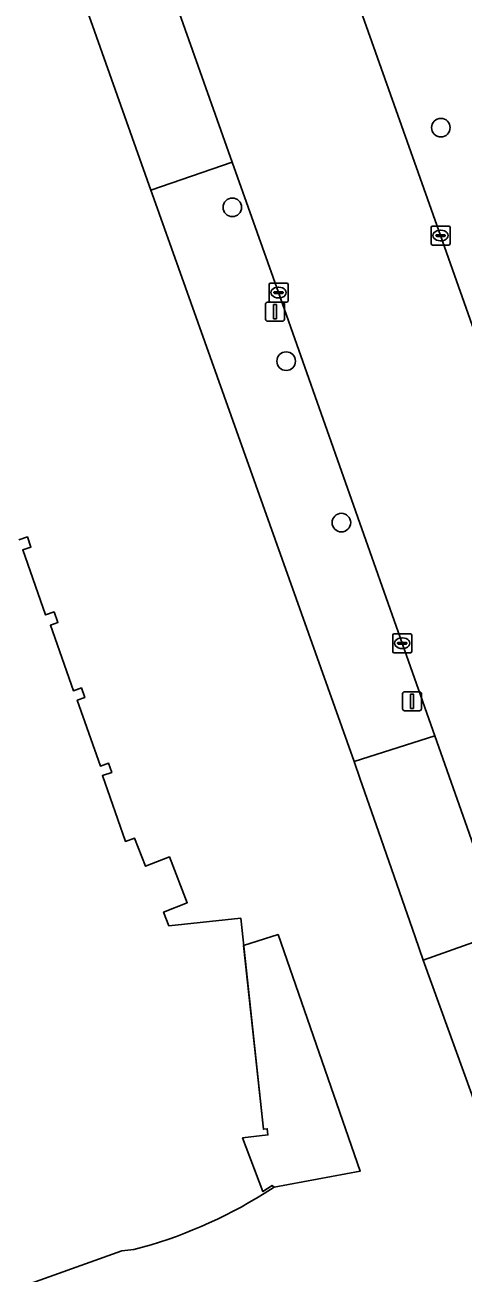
# Model space of a CAD drawing. Extents: x 157692 to 159674, y 381452 to 383291.
# Drawn here: x 159567.7 to 159590.7, y 382615.9 to 382681.5 of the extents above; entities that cross this region are included whole.
import ezdxf

# ---------------------------------------------------------------- set-up
doc = ezdxf.new("R2010")
doc.units = 0
for name, color, linetype in [('IMGEO_Berm_groen', 7, 'Continuous'), ('IMGEO_Boom', 7, 'Continuous'), ('IMGEO_Erf', 7, 'Continuous'), ('IMGEO_Kolk', 7, 'Continuous'), ('IMGEO_Lichtmast', 7, 'Continuous'), ('IMGEO_Pand', 7, 'Continuous'), ('IMGEO_Pand_overbouw', 7, 'Continuous'), ('IMGEO_Rijbaan_lokaal_open', 7, 'Continuous'), ('IMGEO_Voetpad_open', 7, 'Continuous')]:
    doc.layers.add(name, color=color, linetype=linetype)

msp = doc.modelspace()

# ---------------------------------------------------------------- linework, layer by layer
at = {"layer": 'IMGEO_Berm_groen'}
msp.add_lwpolyline([(159580.35, 382696.295), (159589.519, 382670.434), (159595.669, 382653.011), (159602.788, 382632.766), (159615.362, 382597.435), (159615.407, 382597.307), (159620.846, 382581.911), (159627.38, 382563.561), (159633.831, 382545.445), (159635.032, 382542.035)], dxfattribs=at)
at = {"layer": 'IMGEO_Boom'}
for centre in [(159589.535, 382676.105), (159578.57, 382671.917), (159581.402, 382663.829), (159584.304, 382655.342)]:
    msp.add_circle(centre, 0.489, dxfattribs=at)
at = {"layer": 'IMGEO_Erf'}
for points in [[(159614.137, 382561.713), (159611.082, 382570.296), (159610.38, 382572.273), (159611.112, 382572.556), (159610.812, 382573.379), (159609.984, 382575.653), (159609.012, 382575.309), (159608.154, 382577.719), (159598.939, 382603.611), (159598.84, 382603.564), (159595.513, 382612.97), (159594.101, 382616.959), (159591.685, 382623.791), (159591.161, 382625.271), (159588.599, 382632.339), (159588.175, 382633.559), (159586.391, 382638.7), (159585.279, 382641.902), (159584.977, 382642.773), (159574.361, 382672.632), (159574.293, 382672.823), (159571.128, 382681.721)], [(159567.345, 382654.435), (159567.794, 382654.592), (159567.983, 382654.055), (159567.552, 382653.904), (159568.754, 382650.489), (159569.203, 382650.646), (159569.401, 382650.084), (159569.003, 382649.944), (159570.215, 382646.499), (159570.634, 382646.646), (159570.81, 382646.144), (159570.414, 382646.005), (159571.634, 382642.537), (159572.06, 382642.687), (159572.227, 382642.211), (159571.736, 382642.038), (159572.962, 382638.578), (159573.433, 382638.745), (159574.013, 382637.275), (159575.261, 382637.762), (159576.201, 382635.356), (159574.953, 382634.867), (159575.233, 382634.149), (159579.012, 382634.543), (159580.207, 382623.449), (159580.404, 382623.472), (159580.443, 382623.149), (159579.11, 382622.995), (159580.18, 382620.171), (159580.673, 382620.487), (159580.762, 382620.406), (159580.243, 382620.071)], [(159573.392, 382617.121), (159572.766, 382617.048), (159547.421, 382607.988), (159540.545, 382627.216), (159522.777, 382620.865), (159518.422, 382633.033), (159512.087, 382630.352), (159510.732, 382629.779), (159505.417, 382640.9), (159500, 382638.295), (159487.065, 382632.076), (159480.266, 382646.171), (159441.155, 382627.419)]]:
    msp.add_lwpolyline(points, dxfattribs=at)
msp.add_arc((159567.303, 382640.693), 24.346, 284.48452, 302.10833, dxfattribs=at)
at = {"layer": 'IMGEO_Kolk'}
for p, q in [((159589.019, 382670.008), (159589.019, 382670.86)), ((159589.094, 382670.934), (159589.946, 382670.934)), ((159589.507, 382670.714), (159589.532, 382670.714)), ((159590.02, 382670.86), (159590.02, 382670.008)), ((159589.946, 382669.934), (159589.094, 382669.934)), ((159589.278, 382670.428), (159589.278, 382670.44)), ((159589.716, 382670.391), (159589.318, 382670.391)), ((159589.321, 382670.477), (159589.719, 382670.477)), ((159589.53, 382670.154), (159589.505, 382670.154)), ((159589.762, 382670.44), (159589.762, 382670.428)), ((159580.576, 382667.935), (159581.428, 382667.935)), ((159580.501, 382667.009), (159580.501, 382667.861)), ((159580.76, 382667.429), (159580.76, 382667.441)), ((159581.198, 382667.392), (159580.8, 382667.392)), ((159580.803, 382667.478), (159581.201, 382667.478)), ((159580.989, 382667.715), (159581.014, 382667.715)), ((159581.244, 382667.441), (159581.244, 382667.429)), ((159581.502, 382667.861), (159581.502, 382667.009)), ((159581.428, 382666.935), (159580.576, 382666.935)), ((159581.012, 382667.155), (159580.987, 382667.155)), ((159587.002, 382648.572), (159587.002, 382649.424)), ((159587.077, 382649.498), (159587.929, 382649.498)), ((159587.261, 382648.992), (159587.261, 382649.004)), ((159587.699, 382648.955), (159587.301, 382648.955)), ((159587.304, 382649.041), (159587.702, 382649.041)), ((159587.49, 382649.278), (159587.515, 382649.278)), ((159587.745, 382649.004), (159587.745, 382648.992)), ((159588.003, 382649.424), (159588.003, 382648.572)), ((159587.929, 382648.498), (159587.077, 382648.498)), ((159587.513, 382648.718), (159587.488, 382648.718))]:
    msp.add_line(p, q, dxfattribs=at)
for points in [[(159589.019, 382670.008), (159589.019, 382670.86)], [(159589.094, 382670.934), (159589.946, 382670.934)], [(159590.02, 382670.86), (159590.02, 382670.008)], [(159589.946, 382669.934), (159589.094, 382669.934)], [(159580.576, 382667.935), (159581.428, 382667.935)], [(159580.501, 382667.009), (159580.501, 382667.861)], [(159581.502, 382667.861), (159581.502, 382667.009)], [(159581.428, 382666.935), (159580.576, 382666.935)], [(159587.002, 382648.572), (159587.002, 382649.424)], [(159587.077, 382649.498), (159587.929, 382649.498)], [(159588.003, 382649.424), (159588.003, 382648.572)], [(159587.929, 382648.498), (159587.077, 382648.498)]]:
    msp.add_lwpolyline(points, dxfattribs=at)
for centre, radius, start, end in [((159589.096, 382670.858), 0.0765, 91.55205, 178.44795), ((159589.096, 382670.858), 0.0765, 91.55205, 178.44795), ((159589.944, 382670.858), 0.0765, 1.55205, 88.44795), ((159589.944, 382670.858), 0.0765, 1.55205, 88.44795), ((159589.096, 382670.01), 0.0765, 181.55205, 268.44795), ((159589.096, 382670.01), 0.0765, 181.55205, 268.44795), ((159589.318, 382670.437), 0.0403, 85.87752, 175.75265), ((159589.315, 382670.427), 0.0366, 178.93798, 274.71019), ((159589.719, 382670.434), 0.043, 264.86636, 352.45326), ((159589.723, 382670.439), 0.0386, 1.73085, 96.63898), ((159589.944, 382670.01), 0.0765, 271.55205, 358.44795), ((159589.944, 382670.01), 0.0765, 271.55205, 358.44795), ((159580.578, 382667.859), 0.0765, 91.55205, 178.44795), ((159580.578, 382667.859), 0.0765, 91.55205, 178.44795), ((159581.426, 382667.859), 0.0765, 1.55205, 88.44795), ((159581.426, 382667.859), 0.0765, 1.55205, 88.44795), ((159580.8, 382667.438), 0.0403, 85.87752, 175.75265), ((159580.797, 382667.428), 0.0366, 178.93798, 274.71019), ((159581.201, 382667.435), 0.043, 264.86636, 352.45326), ((159581.205, 382667.44), 0.0386, 1.73085, 96.63898), ((159580.578, 382667.011), 0.0765, 181.55205, 268.44795), ((159580.578, 382667.011), 0.0765, 181.55205, 268.44795), ((159581.426, 382667.011), 0.0765, 271.55205, 358.44795), ((159581.426, 382667.011), 0.0765, 271.55205, 358.44795), ((159587.079, 382649.422), 0.0765, 91.55205, 178.44795), ((159587.079, 382649.422), 0.0765, 91.55205, 178.44795), ((159587.301, 382649.001), 0.0403, 85.87752, 175.75265), ((159587.298, 382648.991), 0.0366, 178.93798, 274.71019), ((159587.702, 382648.998), 0.043, 264.86636, 352.45326), ((159587.706, 382649.003), 0.0386, 1.73085, 96.63898), ((159587.927, 382649.422), 0.0765, 1.55205, 88.44795), ((159587.927, 382649.422), 0.0765, 1.55205, 88.44795), ((159587.079, 382648.574), 0.0765, 181.55205, 268.44795), ((159587.079, 382648.574), 0.0765, 181.55205, 268.44795), ((159587.927, 382648.574), 0.0765, 271.55205, 358.44795), ((159587.927, 382648.574), 0.0765, 271.55205, 358.44795)]:
    msp.add_arc(centre, radius, start, end, dxfattribs=at)
for centre, major_axis, ratio, start_param, end_param in [((159589.506, 382670.434), (-0.387, 0.002), 0.722429, 4.712389, 7.853982), ((159589.531, 382670.434), (-0.39, 0.002), 0.717154, 1.570796, 4.712389), ((159580.988, 382667.435), (-0.387, 0.002), 0.722429, 4.712389, 7.853982), ((159581.013, 382667.435), (-0.39, 0.002), 0.717154, 1.570796, 4.712389), ((159587.489, 382648.998), (-0.387, 0.002), 0.722429, 4.712389, 7.853982), ((159587.514, 382648.998), (-0.39, 0.002), 0.717154, 1.570796, 4.712389)]:
    msp.add_ellipse(centre, major_axis=major_axis, ratio=ratio, start_param=start_param, end_param=end_param, dxfattribs=at)
at = {"layer": 'IMGEO_Lichtmast'}
for p, q in [((159580.321, 382666.031), (159580.321, 382666.831)), ((159580.321, 382666.831), (159580.321, 382666.031)), ((159580.421, 382666.931), (159581.211, 382666.931)), ((159581.211, 382666.931), (159580.421, 382666.931)), ((159581.311, 382666.831), (159581.311, 382666.031)), ((159581.311, 382666.031), (159581.311, 382666.831)), ((159581.211, 382665.931), (159580.421, 382665.931)), ((159580.421, 382665.931), (159581.211, 382665.931)), ((159587.524, 382645.546), (159587.524, 382646.346)), ((159587.524, 382646.346), (159587.524, 382645.546)), ((159587.624, 382646.446), (159588.414, 382646.446)), ((159588.414, 382646.446), (159587.624, 382646.446)), ((159588.514, 382646.346), (159588.514, 382645.546)), ((159588.514, 382645.546), (159588.514, 382646.346)), ((159588.414, 382645.446), (159587.624, 382645.446)), ((159587.624, 382645.446), (159588.414, 382645.446))]:
    msp.add_line(p, q, dxfattribs=at)
for points in [[(159580.741, 382666.806), (159580.891, 382666.806), (159580.891, 382666.056), (159580.741, 382666.056), (159580.741, 382666.806)], [(159587.944, 382646.321), (159588.094, 382646.321), (159588.094, 382645.571), (159587.944, 382645.571), (159587.944, 382646.321)]]:
    msp.add_lwpolyline(points, dxfattribs=at)
for centre, start, end in [((159580.421, 382666.831), 90, 180), ((159580.421, 382666.831), 90, 180), ((159581.211, 382666.831), 0, 90), ((159581.211, 382666.831), 360, 90), ((159580.421, 382666.031), 180, 270), ((159580.421, 382666.031), 180, 270), ((159581.211, 382666.031), 270, 0), ((159581.211, 382666.031), 270, 0), ((159587.624, 382646.346), 90, 180), ((159587.624, 382646.346), 90, 180), ((159588.414, 382646.346), 0, 90), ((159588.414, 382646.346), 360, 90), ((159587.624, 382645.546), 180, 270), ((159587.624, 382645.546), 180, 270), ((159588.414, 382645.546), 270, 0), ((159588.414, 382645.546), 270, 0)]:
    msp.add_arc(centre, 0.1, start, end, dxfattribs=at)
at = {"layer": 'IMGEO_Pand'}
for points in [[(159492.722, 382687.056), (159496.384, 382676.773), (159490.921, 382674.174), (159489.991, 382673.732), (159489.658, 382673.573), (159494.825, 382663.601), (159498.989, 382655.631), (159500, 382653.68), (159506.381, 382641.364), (159505.417, 382640.9), (159510.732, 382629.779), (159512.087, 382630.352), (159518.422, 382633.033), (159522.777, 382620.865), (159540.545, 382627.216), (159547.421, 382607.988), (159572.766, 382617.048), (159573.392, 382617.121)], [(159580.243, 382620.071), (159580.762, 382620.406), (159580.673, 382620.487), (159580.18, 382620.171), (159579.11, 382622.995), (159580.443, 382623.149), (159580.404, 382623.472), (159580.207, 382623.449), (159579.012, 382634.543), (159575.233, 382634.149), (159574.953, 382634.867), (159576.201, 382635.356), (159575.261, 382637.762), (159574.013, 382637.275), (159573.433, 382638.745), (159572.962, 382638.578), (159571.736, 382642.038), (159572.227, 382642.211), (159572.06, 382642.687), (159571.634, 382642.537), (159570.414, 382646.005), (159570.81, 382646.144), (159570.634, 382646.646), (159570.215, 382646.499), (159569.003, 382649.944), (159569.401, 382650.084), (159569.203, 382650.646), (159568.754, 382650.489), (159567.552, 382653.904), (159567.983, 382654.055), (159567.794, 382654.592), (159567.345, 382654.435)]]:
    msp.add_lwpolyline(points, dxfattribs=at)
msp.add_arc((159567.303, 382640.693), 24.346, 284.48452, 302.10833, dxfattribs=at)
at = {"layer": 'IMGEO_Pand_overbouw'}
msp.add_lwpolyline([(159580.762, 382620.406), (159585.296, 382621.25), (159580.98, 382633.678), (159579.166, 382633.114), (159580.207, 382623.449), (159580.404, 382623.472), (159580.443, 382623.149), (159579.11, 382622.995), (159580.18, 382620.171), (159580.673, 382620.487)], close=True, dxfattribs=at)
at = {"layer": 'IMGEO_Rijbaan_lokaal_open'}
for points in [[(159633.831, 382545.445), (159627.38, 382563.561), (159620.846, 382581.911), (159615.407, 382597.307), (159615.362, 382597.435), (159602.788, 382632.766), (159595.669, 382653.011), (159589.519, 382670.434), (159580.35, 382696.295)], [(159571.728, 382693.595), (159578.568, 382674.291), (159581.003, 382667.435), (159589.217, 382644.138), (159592.848, 382633.84), (159594.299, 382629.724), (159595.36, 382626.759), (159599.701, 382614.508), (159600.168, 382613.292), (159606.298, 382595.846), (159611.943, 382580.134), (159612.282, 382579.179), (159613.95, 382574.48), (159614.623, 382572.568), (159614.961, 382571.614), (159617.98, 382563.091), (159618.683, 382561.021), (159626.568, 382538.847)]]:
    msp.add_lwpolyline(points, dxfattribs=at)
at = {"layer": 'IMGEO_Voetpad_open'}
for points in [[(159571.128, 382681.721), (159574.293, 382672.823), (159578.568, 382674.291), (159571.728, 382693.595), (159565.893, 382710.013), (159559.335, 382728.442), (159558.709, 382730.206), (159557.441, 382733.773), (159553.145, 382732.234), (159553.278, 382731.843), (159553.579, 382731.005), (159553.939, 382730.002), (159564.18, 382701.254), (159569.517, 382686.25)], [(159589.217, 382644.138), (159581.003, 382667.435), (159578.568, 382674.291), (159574.293, 382672.823), (159574.361, 382672.632), (159584.977, 382642.773)], [(159592.848, 382633.84), (159589.217, 382644.138), (159584.977, 382642.773), (159585.279, 382641.902), (159586.391, 382638.7), (159588.175, 382633.559), (159588.599, 382632.339)], [(159595.36, 382626.759), (159594.299, 382629.724), (159592.848, 382633.84), (159588.599, 382632.339), (159591.161, 382625.271)]]:
    msp.add_lwpolyline(points, close=True, dxfattribs=at)

doc.saveas('drawing.dxf')
